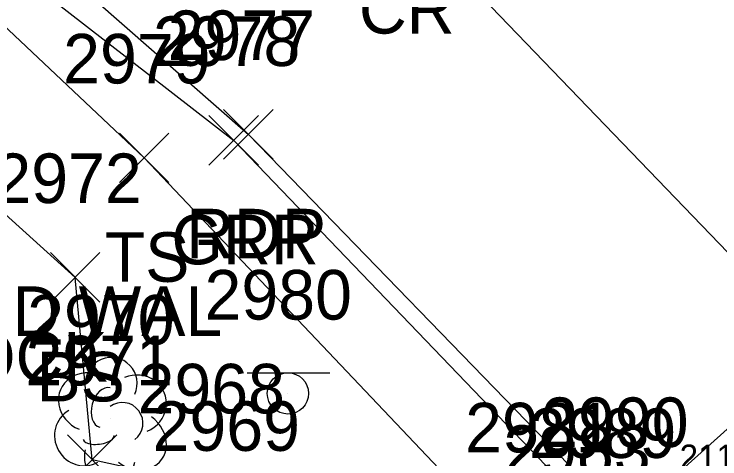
# Model space of a CAD drawing. Extents: x 1499292 to 1501024, y 534584 to 538043.
# Drawn here: x 1499781.44 to 1499809.92, y 537688.56 to 537706.5 of the extents above; entities that cross this region are included whole.
import ezdxf

# ---------------------------------------------------------------- set-up
doc = ezdxf.new("R2010")
doc.units = 0
for name, color, linetype in [('B_I', 7, 'Continuous'), ('L_A', 7, 'Continuous'), ('L_C', 7, 'Continuous'), ('L_I', 7, 'Continuous'), ('L_TIC', 7, 'Continuous'), ('LELB', 7, 'Continuous'), ('LTD', 7, 'Continuous'), ('P_A', 7, 'Continuous'), ('P_I', 7, 'Continuous'), ('P_TIC', 7, 'Continuous'), ('PET', 7, 'Continuous'), ('PRC', 7, 'Continuous'), ('R_A', 7, 'Continuous'), ('R_I', 7, 'Continuous'), ('R_TIC', 7, 'Continuous'), ('RGR', 7, 'Continuous'), ('S_I', 7, 'Continuous'), ('SSGN', 7, 'Continuous')]:
    doc.layers.add(name, color=color, linetype=linetype)

msp = doc.modelspace()

# ---------------------------------------------------------------- linework, layer by layer
at = {"layer": 'L_TIC'}
for points in [[(1499785.683, 537699.702), (1499787.683, 537701.702)], [(1499787.683, 537699.702), (1499785.683, 537701.702)], [(1499782.898, 537694.878), (1499784.898, 537696.878)], [(1499784.898, 537694.878), (1499782.898, 537696.878)], [(1499782.898, 537694.878), (1499784.898, 537696.878)], [(1499784.898, 537694.878), (1499782.898, 537696.878)], [(1499783.588, 537687.526), (1499785.588, 537689.526)], [(1499785.588, 537687.526), (1499783.588, 537689.526)]]:
    msp.add_lwpolyline(points, dxfattribs=at)
at = {"layer": 'LELB'}
for points in [[(1499673.505, 537786.342), (1499677.07, 537783.592), (1499700.821, 537763.481), (1499719.743, 537752.304), (1499723.657, 537747.33), (1499740.89, 537735.965), (1499752.712, 537719.821), (1499760.138, 537714.193), (1499776.543, 537702.52), (1499783.898, 537695.878)], [(1499765.726, 537720.467), (1499786.683, 537700.702), (1499803.043, 537683.466)], [(1499796.467, 537680.562), (1499789.725, 537687.393), (1499784.588, 537688.526), (1499783.898, 537695.878)]]:
    msp.add_lwpolyline(points, dxfattribs=at)
at = {"layer": 'LTD'}
msp.add_line((1499785.309, 537690.171), (1499785.309, 537690.171), dxfattribs=at)
msp.add_line((1499785.309, 537690.171), (1499785.309, 537690.171), dxfattribs=at)
msp.add_arc((1499785.356, 537691.605), 1.047, 335.5272, 180.9563, dxfattribs=at)
for centre, major_axis, ratio, start_param, end_param in [((1499784.517, 537690.838), (1.21, -0.512), 0.895232, 1.570796, 4.712389), ((1499786.35, 537690.755), (-1.141, -0.483), 0.949671, 1.570796, 4.712389), ((1499785.101, 537690.63), (-0.208, -0.792), 0.645439, 3.141593, 6.283185), ((1499785.809, 537690.005), (-0.5, 0.667), 0.989748, 3.141593, 6.283185), ((1499784.226, 537689.463), (0.584, -1.042), 0.959034, 3.141593, 6.283185), ((1499786.309, 537689.338), (-1.09, 0.792), 0.841452, 1.570796, 4.712389), ((1499784.851, 537689.421), (-0.625, -0.083), 0.423636, 0, 3.141593), ((1499785.309, 537688.671), (0.265, 1.061), 0.942809, 1.570796, 4.712389)]:
    msp.add_ellipse(centre, major_axis=major_axis, ratio=ratio, start_param=start_param, end_param=end_param, dxfattribs=at)
at = {"layer": 'P_TIC'}
for points in [[(1499789.892, 537700.646), (1499791.892, 537702.646)], [(1499791.892, 537700.646), (1499789.892, 537702.646)]]:
    msp.add_lwpolyline(points, dxfattribs=at)
at = {"layer": 'PET'}
msp.add_lwpolyline([(1499310.023, 537983.746), (1499343.075, 537969.541), (1499383.731, 537949.439), (1499427.71, 537927.425), (1499464.171, 537907.983), (1499500.199, 537887.497), (1499544.495, 537863.142), (1499587.74, 537838.677), (1499616.247, 537822.183), (1499651.021, 537801.554), (1499676.536, 537785.628), (1499704.158, 537768.574), (1499722.55, 537756.398), (1499745.414, 537739.8), (1499767.298, 537722.36), (1499790.892, 537701.646), (1499806.057, 537686.036), (1499813.912, 537693.068), (1499820.533, 537699.08)], dxfattribs=at)
at = {"layer": 'PRC'}
msp.add_lwpolyline([(1499314.647, 537995.238), (1499351.896, 537980.059), (1499390.853, 537960.785), (1499432.771, 537938.063), (1499470.255, 537918.917), (1499503.529, 537899.736), (1499550.301, 537873.589), (1499594.281, 537849.334), (1499631.071, 537828.01), (1499665.93, 537807.267), (1499699.614, 537786.782), (1499728.317, 537767.815), (1499774.937, 537731.181), (1499796.918, 537710.716), (1499813.912, 537693.068)], dxfattribs=at)
at = {"layer": 'R_TIC'}
for points in [[(1499789.299, 537700.407), (1499791.299, 537702.407)], [(1499791.299, 537700.407), (1499789.299, 537702.407)]]:
    msp.add_lwpolyline(points, dxfattribs=at)
at = {"layer": 'RGR'}
msp.add_lwpolyline([(1499765.726, 537720.467), (1499790.299, 537701.407), (1499805.483, 537685.598)], dxfattribs=at)
at = {"layer": 'SSGN'}
for p, q in [((1499790.841, 537692.033), (1499794.174, 537692.033)), ((1499792.487, 537691.2), (1499792.487, 537691.2))]:
    msp.add_line(p, q, dxfattribs=at)
msp.add_circle((1499792.487, 537691.2), 0.833, dxfattribs=at)

# ---------------------------------------------------------------- texts
at = {"layer": 'B_I'}
msp.add_text('2119', height=1, dxfattribs=at).set_placement((1499808.298, 537688.136))
at = {"layer": 'L_A'}
for s, p in [('TS', (1499785.092, 537695.702)), ('BS', (1499782.339, 537690.878)), ('BS', (1499782.339, 537690.878))]:
    msp.add_text(s, height=2, dxfattribs=at).set_placement(p)
at = {"layer": 'L_C'}
for s, p in [('FLWR GDN BHND WAL', (1499760.716, 537693.52)), ('S.HEMLOCK', (1499769.455, 537691.68))]:
    msp.add_text(s, height=2, dxfattribs=at).set_placement(p)
at = {"layer": 'L_I'}
for s, p in [('2979', (1499783.415, 537703.702)), ('2972', (1499780.639, 537698.878)), ('2972', (1499780.639, 537698.878)), ('2970', (1499781.962, 537693.171)), ('2971', (1499781.895, 537691.526)), ('2968', (1499786.418, 537690.393)), ('2969', (1499787.025, 537688.884)), ('2990', (1499802.71, 537689.036)), ('2989', (1499802.215, 537688.598)), ('2983', (1499801.18, 537687.914))]:
    msp.add_text(s, height=2, dxfattribs=at).set_placement(p)
at = {"layer": 'P_A'}
for s, p in [('CR', (1499795.351, 537705.716)), ('RDP', (1499788.38, 537696.646))]:
    msp.add_text(s, height=2, dxfattribs=at).set_placement(p)
at = {"layer": 'P_I'}
for s, p in [('2977', (1499787.632, 537704.646)), ('2990', (1499802.71, 537689.036))]:
    msp.add_text(s, height=2, dxfattribs=at).set_placement(p)
at = {"layer": 'R_A'}
msp.add_text('GRR', height=2, dxfattribs=at).set_placement((1499787.787, 537696.407))
at = {"layer": 'R_I'}
for s, p in [('2978', (1499787.039, 537704.407)), ('2989', (1499802.215, 537688.598))]:
    msp.add_text(s, height=2, dxfattribs=at).set_placement(p)
at = {"layer": 'S_I'}
for s, p in [('2980', (1499789.121, 537694.179)), ('2981', (1499799.641, 537688.821))]:
    msp.add_text(s, height=2, dxfattribs=at).set_placement(p)

doc.saveas('drawing.dxf')
